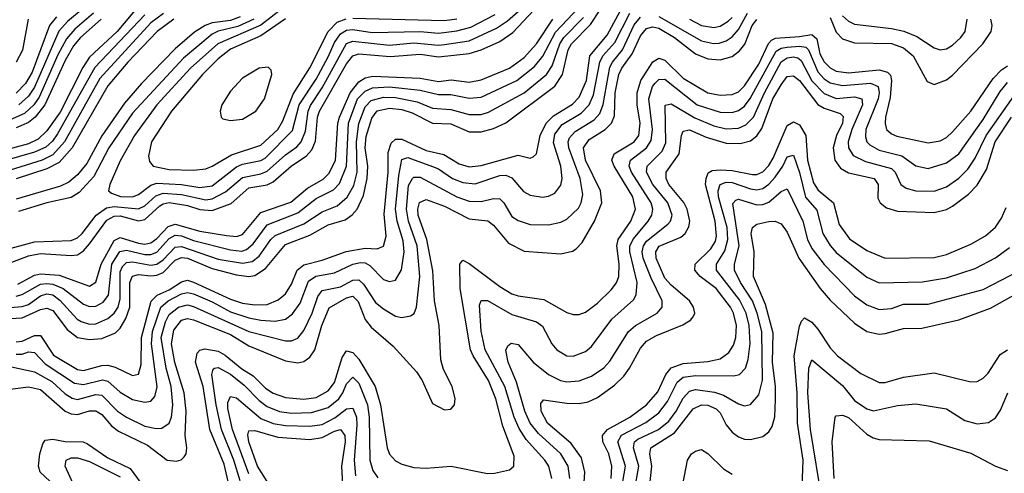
# Model space of a CAD drawing. Header units: inches. Extents: x 501365 to 657855, y 482276 to 547543.
# Tile 391 of 656: x 575982 to 579199, y 512387 to 513868. Entities that reach past the tile are written whole.
import ezdxf

# ---------------------------------------------------------------- set-up
doc = ezdxf.new("R2010")
doc.units = ezdxf.units.IN
doc.header["$MEASUREMENT"] = 0
doc.layers.add('A5571', color=7, linetype='Continuous')

msp = doc.modelspace()

# ---------------------------------------------------------------- linework, layer by layer
at = {"layer": 'A5571', "color": 5}
for points, elevation in [([(575950, 513074.5), (576010, 513097.2), (576050, 513104.8), (576150, 513097.7), (576170, 513100.4), (576190, 513113.8), (576210, 513136.4), (576266.7, 513213.3), (576290, 513226.5), (576310, 513227.5), (576370, 513211.9), (576390, 513215.4), (576439.4, 513260.6), (576450, 513267.5), (576470, 513271.2), (576530, 513261.8), (576570, 513248), (576610, 513245.6), (576672.5, 513267.6), (576730, 513319.3), (576790, 513329.4), (576810, 513339.4), (576870, 513391.6), (576917.8, 513422.2), (576936.3, 513443.7), (576947.8, 513472.2), (576954.9, 513550), (576961.1, 513570), (577050, 513724.3), (577070, 513750.1), (577090, 513757.4), (577191.9, 513748.1), (577290, 513755.6), (577350, 513747), (577450, 513758.2), (577490, 513770), (577550, 513796.9), (577593.2, 513826.8), (577747.9, 513992.1)], 2620), ([(575950, 512892.2), (575990, 512895), (576050, 512922), (576070, 512926.3), (576090, 512919.1), (576136.8, 512856.8), (576170, 512830.9), (576210, 512823.6), (576250, 512827.1), (576294.7, 512845.3), (576310, 512860.7), (576327.9, 512892.1), (576341.3, 512930), (576341.3, 513010), (576350, 513031.2), (576370, 513036.4), (576410, 513031.8), (576430, 513034.5), (576450, 513043.2), (576490, 513082.5), (576510, 513091.9), (576530, 513089.7), (576610, 513055.3), (576690, 513035.4), (576730, 513029.8), (576750, 513032.8), (576784.5, 513055.5), (576850, 513134.1), (576930, 513164.9), (576990, 513197.9), (577044.9, 513215.1), (577068.5, 513231.5), (577084, 513250), (577105.4, 513294.6), (577117.5, 513350), (577119.1, 513390), (577110.1, 513450), (577113.3, 513486.7), (577132.7, 513547.3), (577150, 513571.3), (577190, 513580), (577230, 513574.8), (577264.5, 513564.5), (577330, 513531), (577390, 513527.9), (577450, 513502.3), (577490, 513502.3), (577530, 513513), (577570, 513532), (577730, 513651.1), (577755.7, 513690), (577773.4, 513770), (577784.6, 513790), (577847, 513853), (577909.8, 513950.2)], 2520), ([(576368.8, 513911.2), (576300.4, 513830), (576210, 513746.6), (576187.7, 513712.3), (576113.3, 513566.7), (576070, 513505.4), (576041.8, 513478.2), (576010, 513463.3), (575930, 513441.6)], 2520), ([(575970, 512816.3), (575990, 512818.4), (576030, 512837.1), (576050, 512836.6), (576092.5, 512772.5), (576170, 512726.3), (576190, 512723.1), (576250, 512738.9), (576270, 512739.9), (576293.8, 512733.8), (576350, 512705.9), (576369.4, 512710.6), (576378.1, 512741.9), (576379.4, 512830), (576411.4, 512948.6), (576431.3, 512968.7), (576470, 512985.8), (576510, 513012.5), (576530, 513017.2), (576550, 513011.6), (576670, 512955.5), (576710, 512942.9), (576750, 512936.6), (576790, 512938.4), (576826.5, 512953.5), (576850, 512973.2), (576870, 513004.1), (576888.2, 513050), (576910, 513068), (576970, 513082.5), (577048.3, 513111.7), (577110, 513121.9), (577150, 513120.5), (577170, 513128.8), (577178.6, 513161.4), (577173, 513233), (577185.9, 513370), (577185.6, 513434.4), (577195.1, 513464.9), (577210, 513478.7), (577230, 513478.5), (577310, 513440.7), (577368, 513428), (577417.6, 513397.6), (577450, 513388.2), (577490, 513392.7), (577610, 513426.3), (577650, 513416.3), (577659.9, 513420.1), (577669.9, 513430.1), (577681.9, 513490), (577701.8, 513530), (577725.5, 513554.5), (577787.5, 513592.5), (577810, 513614.9), (577834.1, 513670), (577844.1, 513750), (577901.7, 513818.3), (577950.9, 513910)], 2480), ([(575970, 512965.7), (575990, 512971.2), (576050, 513004.2), (576070, 513007.3), (576090, 513004.6), (576123.9, 512990), (576190, 512939.6), (576210, 512931.6), (576230, 512933.2), (576254.5, 512945.5), (576271.5, 512968.6), (576282.3, 513070), (576308.7, 513111.3), (576330, 513116), (576390, 513101.3), (576410, 513101.4), (576430, 513109.6), (576470, 513153.9), (576490, 513164.2), (576510, 513162.3), (576550, 513146.7), (576670, 513116.4), (576707.2, 513112.8), (576722.4, 513117.6), (576744.2, 513135.8), (576790, 513198), (576890, 513237.6), (576950, 513284.6), (577007.4, 513312.6), (577026.6, 513333.4), (577049.6, 513390.4), (577056.5, 513530), (577085.7, 513610), (577110, 513635.3), (577134.3, 513645.7), (577190, 513648.9), (577290, 513637.9), (577350, 513623.7), (577390, 513624.2), (577450, 513611.9), (577490, 513615.8), (577606.2, 513670), (577664.1, 513715.9), (577691, 513749), (577732.1, 513827.9), (577810, 513909.3)], 2560), ([(576195.5, 513910), (576137.7, 513862.2), (576109.5, 513830.5), (576030, 513648.4), (576010, 513618.3), (575978.2, 513590)], 2440), ([(575930, 513115.8), (576030, 513142.9), (576150, 513147), (576170, 513156.2), (576186, 513170), (576231.6, 513230), (576265.6, 513254.4), (576290, 513258.4), (576370, 513250.9), (576390, 513260.4), (576426.4, 513293.6), (576450, 513302.2), (576510, 513297.9), (576590, 513280.2), (576610, 513282.8), (576654.2, 513305.8), (576710, 513353.5), (576770, 513365.3), (576790, 513373.6), (576850, 513427.2), (576886.8, 513453.2), (576901.5, 513470), (576915.6, 513504.4), (576924.3, 513570), (576931.8, 513588.2), (576970, 513645.4), (577050, 513791), (577070, 513798.4), (577190, 513784.8), (577270, 513793.3), (577350, 513785.2), (577370, 513787), (577450, 513799.3), (577539.6, 513840.4), (577575.6, 513864.4), (577610, 513895.7)], 2640), ([(575930, 512739.8), (576030, 512718.3), (576086.1, 512686.2), (576130, 512646.1), (576152.5, 512632.5), (576170, 512628.3), (576230, 512644.7), (576250, 512642), (576301.6, 512590), (576330, 512570.1), (576390, 512541.1), (576427.1, 512532.9), (576445.5, 512534.5), (576470, 512550.9), (576478.1, 512570), (576482.1, 512610), (576476.8, 512670), (576460, 512730), (576444.1, 512830), (576458.5, 512881.5), (576470, 512905.9), (576500.3, 512930), (576530, 512936.8), (576550, 512931.7), (576730, 512849.8), (576850, 512819.1), (576870, 512819.1), (576890, 512827.8), (576910, 512853.1), (576937.4, 512910), (576955.3, 512964.7), (576970, 512983.8), (577030, 512995.9), (577070, 513018.1), (577090, 513018.3), (577104.6, 513004.6), (577144.7, 512944.7), (577170, 512924), (577210, 512900.3), (577230, 512895.6), (577258.7, 512901.3), (577270.7, 512909.3), (577278, 512930), (577288.6, 513030), (577280.2, 513130), (577252.4, 513210), (577245.1, 513250), (577252.6, 513327.4), (577265.4, 513350), (577270, 513353.9), (577290, 513353.8), (577410, 513290.1), (577450, 513275.3), (577490, 513274.7), (577530, 513284.4), (577550, 513283.8), (577563.1, 513270), (577590, 513225.2), (577610, 513212.9), (577650, 513199.1), (577710, 513198.3), (577750, 513207.1), (577770, 513216.6), (577807.2, 513252.8), (577816.3, 513270), (577822.3, 513297.7), (577813.4, 513350), (577775.5, 513450), (577773.3, 513470), (577777.8, 513482.2), (577797.2, 513502.8), (577859.1, 513540.9), (577877.8, 513562.2), (577888.6, 513591.4), (577910, 513713.6), (577918.3, 513730), (577951.8, 513770), (577990, 513852), (578010, 513876.6)], 2440), ([(576390, 513884.6), (576227.6, 513712.4), (576104.6, 513495.4), (576088.4, 513471.6), (576067.4, 513452.6), (576030, 513436.1), (575932.1, 513407.9)], 2540), ([(576222.2, 513890), (576161.9, 513838.1), (576134.2, 513805.8), (576105.9, 513754.1), (576045, 513615), (576027.9, 513590), (575997.4, 513562.6), (575950, 513541.3)], 2460), ([(576451.3, 513888.8), (576410, 513858.5), (576243.2, 513676.8), (576128.1, 513470), (576090, 513427.4), (576054.5, 513410), (575950, 513376.9)], 2560), ([(575950, 512928.1), (575990, 512931.6), (576010, 512938.6), (576050, 512966.4), (576070, 512973.1), (576090, 512969.4), (576112.7, 512952.7), (576169.7, 512890), (576182.2, 512882.2), (576210, 512874.1), (576230, 512875.5), (576270, 512891.9), (576290, 512909.4), (576302.9, 512930), (576310, 512956.3), (576310, 513045.4), (576317.5, 513062.5), (576330, 513075.3), (576350, 513077.9), (576410, 513066.4), (576430, 513070), (576450, 513083.6), (576490, 513125.3), (576510, 513127.2), (576630, 513086.1), (576710, 513072.8), (576741.7, 513078.3), (576763.7, 513096.3), (576802.3, 513150), (576816.9, 513163.1), (576910, 513201.3), (576970, 513241.2), (577019, 513261), (577051.1, 513288.9), (577073.2, 513326.8), (577084.2, 513370), (577081.8, 513470), (577090.2, 513529.8), (577110, 513583.5), (577130, 513604.1), (577170, 513615.4), (577210, 513614.7), (577280.6, 513600.6), (577330, 513579.4), (577390, 513575.5), (577450, 513559.1), (577490, 513558.9), (577514, 513566), (577630, 513629.8), (577703, 513690), (577721.9, 513718.1), (577746.5, 513790), (577759.9, 513810), (577824.3, 513875.7)], 2540), ([(575970, 512775.9), (575990, 512776.3), (576010, 512783.2), (576030, 512781.9), (576064.4, 512744.4), (576161, 512681), (576190, 512676.9), (576252.6, 512692.6), (576270, 512687.8), (576310, 512651.5), (576350, 512628.3), (576390, 512619.1), (576410, 512622.2), (576422.8, 512637.2), (576430.5, 512669.5), (576411.8, 512810), (576415.2, 512850), (576442.5, 512930), (576466.5, 512950), (576510, 512972.8), (576530, 512977.2), (576550, 512972.5), (576610, 512946.8), (576670, 512914.1), (576730, 512894.8), (576770, 512886.5), (576816.4, 512883.6), (576850, 512890.5), (576872.6, 512907.4), (576897.6, 512942.4), (576925.1, 513014.9), (576948.8, 513031.2), (577010, 513042.1), (577069.8, 513070.2), (577095.3, 513075.3), (577110, 513074.2), (577126.1, 513066.1), (577170, 513020.1), (577190, 513013.1), (577210, 513018.1), (577229, 513051), (577237.8, 513110), (577234.1, 513145.9), (577215.3, 513210), (577210, 513250), (577220.1, 513359.9), (577230, 513411.8), (577250, 513418.2), (577330, 513389.5), (577350, 513381.1), (577396.1, 513350), (577430, 513336.2), (577470, 513332.1), (577550, 513359.2), (577570, 513360.9), (577590, 513352), (577627.7, 513307.7), (577650, 513295), (577690, 513289.1), (577710, 513292.3), (577730, 513302), (577750, 513328.2), (577753.7, 513350), (577750.4, 513390), (577725.9, 513465.9), (577730, 513495), (577754, 513526), (577816.7, 513563.3), (577842.9, 513590), (577856.6, 513623.4), (577877.4, 513730), (577887.1, 513750), (577926.2, 513793.8), (577974.9, 513890)], 2460), ([(576101.7, 513878.3), (576078.8, 513850), (576022.5, 513697.5), (576000, 513660), (575970, 513628.8)], 2420), ([(576702.2, 513877.8), (576670, 513866.4), (576610, 513857.9), (576587.5, 513850), (576552.6, 513827.4), (576490, 513773.4), (576379.7, 513660.3), (576324.5, 513595.5), (576250, 513488.6), (576200.7, 513399.3), (576170, 513361.8), (576142.4, 513337.6), (576115.2, 513324.8), (575970, 513282.1)], 2620), ([(576836.8, 513903.2), (576770, 513850.3), (576628.8, 513790), (576539.6, 513710), (576430.1, 513590), (576356.4, 513490), (576310, 513407.2), (576276.1, 513330), (576271.3, 513310), (576281.6, 513301.6), (576310.6, 513290.6), (576350, 513289.6), (576370, 513297.7), (576410, 513328.1), (576430, 513334.4), (576510.4, 513330.4), (576570, 513320.5), (576610, 513325.7), (576690, 513388.3), (576710, 513396.6), (576770, 513408.5), (576783.8, 513416.2), (576873, 513507), (576895.1, 513590), (576950, 513673.9), (576990, 513746.7), (577010, 513793.6), (577030, 513822.2), (577050, 513834), (577070, 513836.5), (577132.8, 513827.2), (577290, 513829.9), (577350, 513824.3), (577410, 513831.6), (577455.6, 513844.4), (577534.8, 513885.2)], 2660), ([(578070, 513879.3), (578210, 513799.5), (578249, 513791), (578267.8, 513792.2), (578290, 513799.1), (578310, 513812.4), (578330, 513836.1), (578360.1, 513890)], 2440), ([(578170.7, 513870.7), (578210, 513849.1), (578250, 513843.4), (578270, 513847.9), (578296.6, 513863.4), (578310, 513875.7)], 2460), ([(578630, 513875.9), (578650, 513828.3), (578670, 513805.5), (578710, 513792.7), (578830, 513790.3), (578870, 513776.4), (578901.4, 513750), (578946.6, 513666.6), (578970, 513657.2), (579010, 513672), (579030, 513687.6), (579129.2, 513790), (579155.8, 513830), (579159, 513850), (579154.8, 513870)], 2420), ([(578670, 513881.1), (578690, 513863.4), (578710, 513854.4), (578830, 513839.7), (578870.5, 513830.5), (578913.3, 513813.3), (578970, 513776.6), (578990, 513770.1), (579010, 513773.8), (579030, 513784.8), (579056.9, 513810), (579070.8, 513830), (579078, 513870)], 2440), ([(575950, 512662.1), (576010, 512668.9), (576050, 512660.5), (576129.7, 512589.7), (576150, 512580.7), (576170, 512579.1), (576210, 512590.3), (576230, 512591.1), (576250, 512578.6), (576281.7, 512541.7), (576304.4, 512524.4), (576398.8, 512478.8), (576462.9, 512430), (576493.7, 512426.3), (576509, 512431), (576519.2, 512440.8), (576525.5, 512450), (576527.6, 512470), (576522.5, 512510), (576526, 512590), (576518.5, 512650), (576488.2, 512748.2), (576478.1, 512810), (576485.6, 512854.4), (576510, 512886.5), (576530, 512892.2), (576550, 512888.4), (576670, 512840.6), (576730, 512802.7), (576850, 512753.7), (576890, 512747.3), (576910, 512752.5), (576930, 512766.6), (576946.5, 512790), (576969.2, 512870), (576993, 512927), (577050, 512959.9), (577070, 512964.9), (577087.8, 512947.8), (577110, 512889.1), (577130, 512864.1), (577201.7, 512801.7), (577278.6, 512718.6), (577296.6, 512690), (577330, 512615.2), (577370, 512594.5), (577390, 512595.8), (577402.8, 512610), (577405, 512630), (577394.6, 512670), (577366.2, 512726.2), (577357.6, 512757.6), (577352.4, 512870), (577337.5, 512950), (577331.6, 513048.4), (577312.5, 513150), (577283.6, 513230), (577282.5, 513250), (577288.2, 513271.8), (577310, 513281.4), (577370, 513259), (577450, 513217.7), (577511.4, 513211.4), (577530, 513196.9), (577578.8, 513138.8), (577630, 513112.8), (577750, 513103.8), (577788, 513112), (577800.1, 513119.9), (577819.1, 513140.9), (577859.8, 513210), (577883.6, 513270), (577879.4, 513310), (577830.8, 513410), (577824.4, 513450), (577842.7, 513477.3), (577894.2, 513510), (577915.2, 513530), (577925.1, 513554.9), (577926.9, 513630), (577939.5, 513690), (577948.7, 513710), (577983.2, 513756.8), (578010, 513816.1), (578030, 513840.2), (578050, 513845.4), (578070, 513840.4), (578121, 513810), (578190, 513756.8), (578230, 513740.9), (578270, 513737.1), (578310, 513748.6), (578333.5, 513766.5), (578351.2, 513788.8), (578375.6, 513850), (578390.8, 513869.2)], 2420), ([(576009.4, 513870.6), (575990.5, 513769.5), (575970, 513729.4)], 2380), ([(576248.2, 513870), (576180.2, 513810), (576157.4, 513782.6), (576130, 513735.4), (576063.7, 513590), (576031.8, 513550), (576010, 513532.4), (575970, 513515.4)], 2480), ([(576485.1, 513870), (576430.9, 513830), (576335.4, 513730), (576270, 513652.7), (576152.9, 513450), (576110, 513402.1), (576070, 513381.2), (575970, 513348.3)], 2580), ([(575974.9, 513005.1), (576030, 513033.5), (576050, 513038.8), (576110, 513033.8), (576210, 512998.2), (576230, 513010.9), (576247.7, 513070), (576290, 513147.4), (576310, 513156.6), (576370, 513138.5), (576390, 513135.3), (576410, 513139.2), (576430, 513154), (576466.6, 513193.4), (576490, 513201.1), (576570, 513178), (576656.8, 513163.2), (576690, 513160.4), (576710, 513166.7), (576770, 513238.8), (576867.2, 513272.8), (576921.8, 513318.2), (576972.7, 513347.3), (576993, 513367), (577013.6, 513410), (577021.2, 513530), (577026.5, 513550), (577061.4, 513630), (577090, 513665.2), (577110, 513679), (577136, 513684), (577290, 513678), (577350, 513666.9), (577391.9, 513671.9), (577450, 513664.1), (577490, 513671.9), (577582.2, 513710), (577630, 513745.1), (577670, 513789.4), (577723.7, 513870)], 2580), ([(576747, 513870), (576694.1, 513845.9), (576630, 513830.5), (576610, 513821.3), (576517, 513743), (576350, 513563.7), (576272.3, 513450), (576223.6, 513356.4), (576176.4, 513303.6), (576150, 513288.1), (576070, 513270.7), (575978, 513242)], 2640), ([(576850, 513870.8), (576770, 513815.5), (576670, 513771.9), (576630, 513740.4), (576579.3, 513690), (576477.3, 513570), (576412.6, 513470), (576402.8, 513422.8), (576405.2, 513405.2), (576417.7, 513390), (576470, 513378.9), (576550, 513377.4), (576590, 513381.5), (576610, 513389.7), (576673.4, 513426.6), (576770, 513458.9), (576824.8, 513510), (576841.8, 513538.2), (576874.8, 513625.2), (576930, 513711.7), (576989.8, 513830.2), (577019.3, 513860.7), (577048.4, 513871.6)], 2680), ([(577070, 513873.5), (577370, 513866.1), (577410, 513871.8)], 2680), ([(576666.2, 512346.2), (576650, 512416.7), (576603.1, 512530), (576580.9, 512670), (576556.3, 512750), (576561.3, 512778.7), (576570.5, 512789.5), (576587, 512793), (576630, 512785.8), (576652.7, 512772.7), (576707.5, 512727.5), (576745, 512705.1), (576785.2, 512665.1), (576810, 512648.4), (576850, 512634.1), (576910, 512628.6), (576950, 512634.6), (576990, 512656.4), (577010, 512683.4), (577035.2, 512764.8), (577050, 512786.9), (577070, 512781.5), (577090, 512759.1), (577143.5, 512670), (577161.1, 512610), (577182.3, 512470), (577190, 512449.4), (577210, 512427.1), (577230, 512416.1), (577270, 512405.9), (577310, 512403.2), (577391, 512410), (577510, 512386.1), (577533.2, 512386.8), (577581.7, 512398.3), (577596.2, 512410), (577596.9, 512443.1), (577560.5, 512540.5), (577538, 512630), (577513.4, 512690), (577462.9, 512770), (577454.8, 512790), (577421.4, 512990), (577420.2, 513070), (577430, 513082.6), (577450, 513071.7), (577550, 512996.9), (577590, 512972.8), (577610, 512966.1), (577694, 512954), (577770, 512912.3), (577790, 512905.9), (577810, 512906), (577830, 512912.7), (577870, 512943), (577914.4, 512985.6), (577931.5, 513008.5), (577938.9, 513030), (577940.8, 513070), (577932.9, 513130), (577937.1, 513150), (577978.1, 513210), (577993.8, 513250), (577985.4, 513290), (577924.1, 513390), (577917, 513410), (577924.3, 513430), (577990, 513469.1), (578004.7, 513490), (578009, 513530), (577999.6, 513590), (577999.4, 513630), (578011.3, 513670), (578050, 513731.1), (578070, 513742.7), (578090, 513736.7), (578150, 513677.5), (578230, 513629.2), (578270, 513621.5), (578310, 513624.1), (578330, 513633.3), (578350, 513652.9), (578397.3, 513722.7), (578429, 513791), (578438.8, 513801.2), (578451.3, 513808.7), (578530, 513813.1), (578570, 513820.6), (578586.5, 513806.5), (578596.7, 513756.7), (578610, 513730.8), (578630, 513710.9), (578650, 513699.9), (578690, 513694.6), (578790, 513705.2), (578817.6, 513697.6), (578826.8, 513686.8), (578830.9, 513670), (578825.7, 513614.3), (578810.4, 513550), (578809.2, 513529.2), (578814.3, 513510), (578830, 513495.5), (578848, 513488), (578950, 513466.6), (578990, 513472.4), (579010, 513483.4), (579030, 513501.9), (579090, 513570.1), (579163.2, 513676.8), (579190, 513705.1), (579210, 513718.1)], 2380), ([(577720.8, 512370), (577710.3, 512410), (577697.5, 512430), (577637.1, 512497.1), (577613.5, 512533.5), (577597.6, 512570), (577566.5, 512670), (577502.3, 512790), (577489.1, 512850.9), (577484.2, 512935.8), (577490, 512950.8), (577510, 512951.3), (577590, 512905.9), (577670, 512881.9), (577690, 512867.1), (577720.7, 512810), (577736.6, 512790), (577770, 512770.7), (577790, 512769.1), (577830, 512784.7), (577850, 512801), (577916.7, 512890), (577986.8, 512953.2), (577996.2, 512970), (577999.7, 513010), (577975, 513110), (577975.8, 513130), (577987, 513153), (578035.8, 513210), (578047.7, 513230), (578050.2, 513250), (578044.8, 513270), (577980.9, 513370), (577972.9, 513390), (577977.1, 513410), (578029.6, 513450), (578045.6, 513474.4), (578049.2, 513510), (578037.1, 513610), (578049.4, 513650), (578058.6, 513661.4), (578070, 513673.2), (578090, 513673.9), (578195.1, 513590), (578270, 513566.6), (578310, 513565.3), (578330, 513571.9), (578350, 513586.2), (578369, 513611), (578453.8, 513766.2), (578470, 513775.9), (578490, 513779.2), (578530, 513782.2), (578550, 513779), (578559, 513770), (578590, 513698.2), (578610, 513675), (578630, 513661.8), (578670, 513653.6), (578761.5, 513661.5), (578786.9, 513650), (578790.4, 513630), (578786.6, 513610), (578746.8, 513510), (578745.7, 513485.7), (578750.1, 513470), (578759.8, 513459.8), (578790, 513442.5), (578864, 513424), (578910, 513391), (578950, 513382), (579010, 513400.7), (579050, 513430.5), (579130, 513543), (579185.9, 513634.1), (579210, 513663)], 2360), ([(577779.2, 512370), (577773.3, 512410), (577749.9, 512450), (577676.5, 512516.5), (577650, 512550.8), (577632.2, 512590), (577604.6, 512684.6), (577578.1, 512750), (577570.6, 512789.4), (577576.8, 512803.2), (577588.1, 512811.9), (577610, 512807.2), (577659.6, 512750), (577710, 512709.3), (577748.4, 512690), (577770, 512685.2), (577810, 512688.5), (577850, 512703.8), (577890, 512731.5), (577910, 512753.1), (577971.3, 512850), (577993.6, 512870), (578065.2, 512910), (578080.7, 512930), (578080.6, 512950), (578044.7, 513024.7), (578018.9, 513090), (578015.4, 513110), (578019.7, 513130), (578030, 513145), (578099.7, 513200.3), (578107.7, 513210), (578113.5, 513230), (578099.9, 513270), (578050.7, 513330), (578029.9, 513370), (578032.3, 513390), (578080.7, 513439.3), (578093.2, 513466.8), (578090.6, 513589.4), (578110, 513593.7), (578187.6, 513547.6), (578250, 513522), (578290, 513511.8), (578330, 513514.2), (578354.6, 513525.4), (578379.2, 513550), (578415.8, 513630), (578470, 513730.6), (578490, 513743.4), (578510, 513747.5), (578524.3, 513744.3), (578535.2, 513735.2), (578570, 513669.2), (578610, 513627.2), (578650, 513611.6), (578710, 513616.1), (578733.4, 513610), (578736, 513590), (578701, 513510), (578688.8, 513470), (578689.8, 513449.8), (578705.3, 513425.3), (578745.4, 513405.4), (578830, 513381.9), (578841.9, 513370), (578860.4, 513330), (578878, 513318), (578910, 513309.7), (578970, 513308.6), (579010, 513323), (579050, 513350.5), (579079.9, 513380.1), (579103.8, 513416.2), (579139.4, 513490), (579230, 513619)], 2340), ([(577823.1, 512310), (577828.5, 512390), (577817.2, 512437.2), (577783.8, 512483.7), (577706.5, 512550), (577685.6, 512590), (577684.7, 512615.3), (577693.2, 512626.8), (577770, 512615.4), (577810, 512614.7), (577839.5, 512620.5), (577870, 512634.3), (577925.4, 512674.6), (577955.5, 512704.5), (577974.7, 512730), (578010, 512795.3), (578030, 512818.8), (578062.7, 512837.3), (578148.7, 512871.3), (578173.5, 512886.5), (578182.5, 512897.5), (578188.1, 512910), (578183.6, 512930), (578169.9, 512950), (578110, 513001.6), (578090, 513024.7), (578061, 513090), (578060.2, 513110), (578071.6, 513128.4), (578141.9, 513158.1), (578156.5, 513170), (578168.4, 513191.6), (578171.2, 513210), (578162.3, 513250), (578151.6, 513271.6), (578103.3, 513330), (578093.6, 513350), (578094.3, 513370), (578137, 513430), (578144.2, 513490), (578150, 513503.9), (578170, 513508.7), (578224.6, 513484.6), (578290, 513464.7), (578335.9, 513464.1), (578370, 513473.2), (578390, 513489), (578406.4, 513513.6), (578443.1, 513610), (578470, 513655.8), (578490, 513682.5), (578510, 513685.5), (578530, 513669.5), (578590, 513591.9), (578610, 513579), (578662.6, 513562.6), (578672.6, 513552.6), (578670.2, 513530), (578650.4, 513490), (578640.2, 513450), (578645.5, 513410), (578663.7, 513383.7), (578690, 513368), (578773.3, 513350), (578787.1, 513330), (578785.9, 513285.9), (578793.8, 513270), (578813.8, 513253.8), (578850, 513242.7), (578970, 513238.3), (579010, 513248.4), (579030, 513259.3), (579081.7, 513298.3), (579110, 513328.3), (579140.6, 513379.4), (579169.7, 513470), (579223.1, 513550)], 2320), ([(577914.3, 512370), (577916.4, 512410), (577906.3, 512450), (577887.3, 512490), (577885.9, 512510), (577902.1, 512530), (577975.4, 512570), (578030, 512610.1), (578067.2, 512652.8), (578093.3, 512710), (578110, 512731.5), (578150, 512745.6), (578230, 512751.6), (578270, 512760.7), (578299, 512781), (578314.5, 512805.5), (578321.8, 512830), (578323.7, 512870), (578314.4, 512910), (578304.7, 512930), (578257.7, 512990), (578205.2, 513030), (578187.6, 513050), (578188.4, 513070), (578240.4, 513119.6), (578254.8, 513145.2), (578258.2, 513161.8), (578254.1, 513210), (578222.9, 513330), (578224.4, 513350), (578231.8, 513368.2), (578244.2, 513375.8), (578270, 513378.2), (578310, 513375.8), (578376.7, 513363.3), (578390, 513362.9), (578410, 513371.9), (578430, 513392.3), (578444.2, 513415.8), (578490, 513522.4), (578510, 513534.8), (578530, 513524.8), (578550.3, 513490.3), (578555.7, 513410), (578575.4, 513335.4), (578591.3, 513311.3), (578640.6, 513270), (578659.7, 513199.7), (578693, 513153), (578750, 513114.8), (578810, 513089.7), (578970, 513091.2), (579010, 513101.1), (579090, 513135.2), (579137.4, 513162.6), (579170, 513191.3), (579190, 513220.1), (579204.8, 513255.2)], 2280), ([(577944.2, 512310), (577960.7, 512410), (577936.4, 512490), (577948.2, 512511.8), (578027.8, 512552.2), (578070, 512584.3), (578098.9, 512621.1), (578130, 512684.7), (578150, 512700.9), (578190, 512706.3), (578315.1, 512704.9), (578333.2, 512710), (578353.2, 512730), (578361.8, 512758.2), (578368.9, 512811.1), (578365.2, 512870), (578355.4, 512910), (578333.4, 512953.4), (578258.1, 513050), (578258.2, 513070), (578286.3, 513113.7), (578296.1, 513150), (578293, 513190), (578265.3, 513290), (578264.1, 513310), (578270.2, 513329.8), (578290, 513338), (578310, 513336.4), (578370, 513316.3), (578390, 513312.5), (578410, 513317.1), (578430, 513331.2), (578450, 513353.6), (578475.4, 513390), (578490, 513420.9), (578510, 513425.7), (578530, 513369.3), (578549.1, 513289.1), (578586.6, 513246.6), (578605.7, 513170), (578630, 513131.1), (578650, 513108.5), (578750, 513027.4), (578790, 513008.7), (578931.8, 513011.8), (579010, 513025.8), (579104.3, 513055.7), (579170, 513090.1), (579215.7, 513124.3)], 2260), ([(577990.9, 512330), (578005.3, 512410), (577987.1, 512470), (577990.2, 512490), (578001.2, 512498.8), (578068.8, 512530), (578102.6, 512557.4), (578127.1, 512590), (578150, 512632.7), (578170, 512655.4), (578190, 512660.2), (578251.5, 512651.5), (578281.9, 512641.9), (578330, 512613.9), (578350, 512607.3), (578370, 512611), (578397.1, 512642.9), (578408.9, 512691.1), (578406.2, 512850), (578391.6, 512910), (578376.4, 512950), (578336.5, 513010), (578317.4, 513050), (578317.4, 513070), (578333, 513130), (578312.1, 513267.9), (578321.2, 513278.8), (578330, 513282.2), (578390, 513263.7), (578410, 513264.9), (578430, 513272.3), (578470, 513307.4), (578490, 513316), (578540.5, 513210), (578555.5, 513150), (578570, 513120.6), (578610, 513069.2), (578710, 512966.9), (578750, 512937.3), (578790, 512922.1), (578830, 512925.3), (578870, 512938.8), (578950, 512939.1), (579130, 512987.6), (579250, 513049.7)], 2240), ([(578038.5, 512330), (578047.5, 512410), (578040.4, 512450), (578043.5, 512470), (578121.1, 512518.9), (578182.2, 512597.8), (578209.1, 512610.9), (578230, 512609.5), (578257, 512597), (578270, 512583.8), (578290, 512545), (578310, 512520.8), (578330, 512505.5), (578350, 512498.1), (578370, 512497.3), (578410, 512507.4), (578430, 512522), (578440, 512540), (578449.2, 512570.8), (578451.8, 512628.2), (578451.6, 512670), (578441.1, 512750), (578444.1, 512844.1), (578418.6, 512938.6), (578379.8, 513030), (578381.6, 513110), (578372.1, 513170), (578375.8, 513190), (578390, 513201), (578430, 513209.2), (578450.1, 513210.1), (578470, 513201.5), (578490, 513174), (578527.2, 513090), (578597.3, 512990), (578630, 512952.3), (578710, 512877.1), (578750, 512850.1), (578790, 512841.8), (578810, 512843.5), (578870, 512859.3), (578930, 512860.5), (579050, 512887.6), (579153.7, 512926.3), (579230, 512968.2)], 2220), ([(578538.1, 512341.9), (578541.7, 512430), (578523.3, 512550), (578521.9, 512650), (578512.5, 512770), (578530, 512867), (578536, 512884), (578545.9, 512894.1), (578570, 512880.3), (578590, 512857.9), (578630, 512796.9), (578653.9, 512770), (578730, 512713), (578790, 512683.8), (578810, 512683.1), (578870, 512700.7), (578970, 512714.5), (579090, 512685.7), (579110, 512686.7), (579130, 512697.1), (579145.8, 512714.2), (579185, 512775), (579209.8, 512790)], 2180), ([(578603.4, 512296.6), (578566.2, 512530), (578557.4, 512650), (578559.9, 512730), (578570, 512757.8), (578670, 512673.8), (578710, 512625.1), (578750, 512597.2), (578771.1, 512591.1), (578850, 512608.2), (578910, 512613.5), (579010, 512597), (579070, 512558.9), (579110, 512548.5), (579147.3, 512552.7), (579170, 512567.5), (579186.5, 512593.5), (579210.4, 512650)], 2160), ([(576701.7, 512361.7), (576681.7, 512430), (576640.6, 512530), (576623.6, 512610), (576609.7, 512710), (576613.3, 512726.7), (576618.3, 512730), (576630, 512732.8), (576670, 512710.3), (576714.9, 512674.9), (576764.2, 512624.2), (576790, 512605.1), (576830, 512588.7), (576870, 512583.7), (576935.1, 512584.9), (576990, 512601.6), (577024.1, 512630), (577038, 512650), (577050, 512679.5), (577070, 512701), (577090, 512681.3), (577117.9, 512610), (577123.5, 512570), (577126.1, 512430), (577135.7, 512395.7), (577151.6, 512371.6)], 2360), ([(576730, 512385.1), (576676.7, 512530), (576662.1, 512597.9), (576662.2, 512617.8), (576670, 512638.1), (576690, 512633.5), (576770, 512566.1), (576810, 512549), (576850, 512542.8), (576930, 512540.9), (576970, 512546.6), (577011.7, 512568.3), (577050, 512597.4), (577070, 512599.6), (577081.6, 512570), (577083.5, 512543.5), (577074.2, 512430), (577078.4, 512378.4)], 2340), ([(578643.6, 512370), (578636.4, 512490), (578646, 512570), (578650, 512574), (578670, 512576.6), (578690, 512568.6), (578750, 512514.5), (578770, 512502.8), (578790, 512497.5), (578953.3, 512493.3), (579090, 512452.2), (579170, 512410.1), (579210, 512395.8)], 2140), ([(576822.3, 512310), (576758.2, 512410), (576730.2, 512490), (576727.1, 512512.9), (576730, 512526), (576750, 512527.1), (576825.2, 512505.2), (576930, 512497.3), (576970, 512503.9), (577010, 512524.9), (577030, 512530), (577043.8, 512510), (577045.5, 512490), (577033.5, 512410), (577036.3, 512350)], 2320), ([(576111.9, 512331.9), (576048.8, 512390), (576043, 512410), (576046.9, 512450), (576056.6, 512483.4), (576065, 512495), (576090, 512497.9), (576130, 512490.5), (576189.1, 512489.1), (576203.3, 512483.3), (576270, 512437.3), (576342.3, 512402.3), (576390, 512337.2)], 2380), ([(578148.5, 512350), (578163.4, 512430), (578176.7, 512450), (578190, 512459.5), (578210, 512464.5), (578230, 512451.4), (578281.5, 512401.5), (578310, 512384.3)], 2180), ([(576173.9, 512313.9), (576130.4, 512410), (576133.5, 512430), (576150, 512437), (576170, 512437.3), (576210, 512425), (576310, 512375.6)], 2360)]:
    msp.add_lwpolyline(points, dxfattribs=dict(at, elevation=elevation))
at = {"layer": 'A5571', "color": 5, "elevation": 2720}
msp.add_lwpolyline([(576793.7, 513713.7), (576764.2, 513710), (576710, 513677.6), (576670, 513635.2), (576642.6, 513590), (576636.8, 513570), (576639.7, 513550), (576645, 513545), (576670, 513538.7), (576710, 513543.4), (576753.2, 513570), (576781.1, 513610), (576806, 513690), (576803.7, 513703.7)], close=True, dxfattribs=at)

doc.saveas('drawing.dxf')
